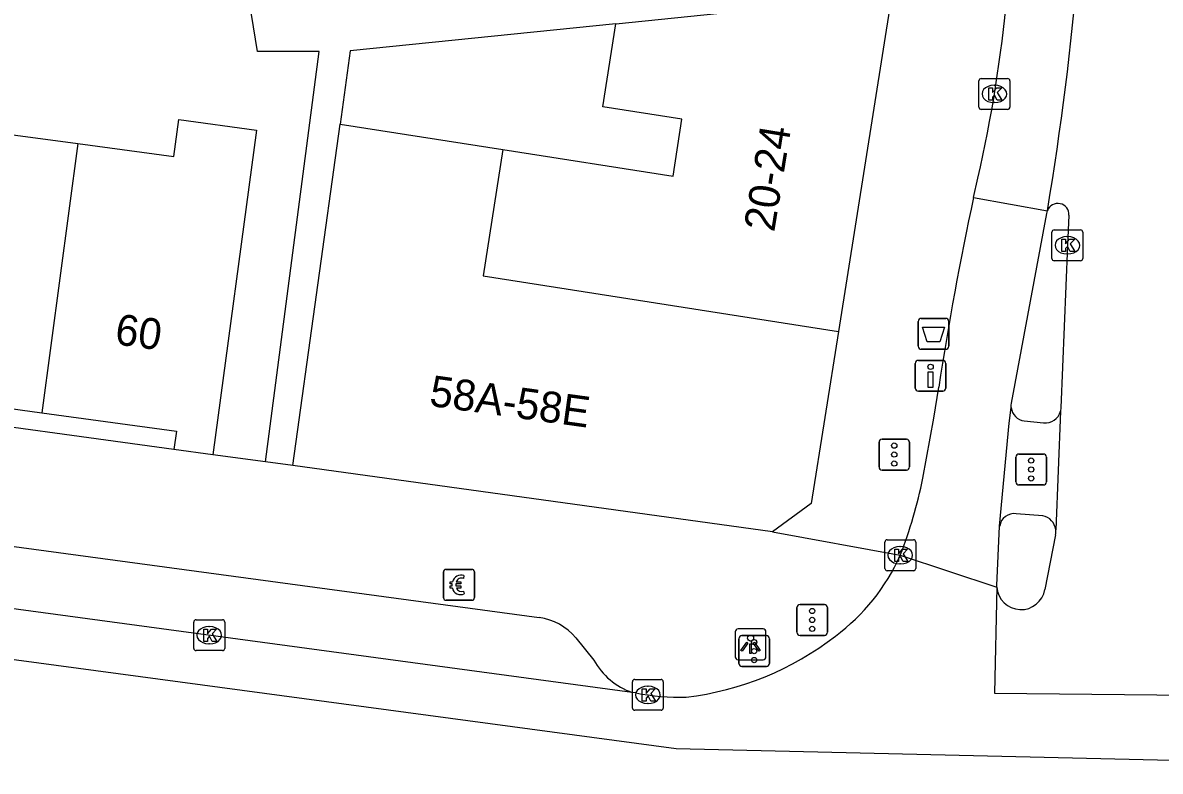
# Model space of a CAD drawing. Extents: x 159718 to 160783, y 383290 to 384030.
# Drawn here: x 160558.03 to 160594.89, y 383303.65 to 383327.89 of the extents above; entities that cross this region are included whole.
import ezdxf

# ---------------------------------------------------------------- set-up
doc = ezdxf.new("R2010")
doc.units = 0
for name, color, linetype in [('IMGEO_Afvalbak', 7, 'Continuous'), ('IMGEO_Betaalautomaat', 7, 'Continuous'), ('IMGEO_Drukknoppaal', 7, 'Continuous'), ('IMGEO_Fietspad_gesloten', 7, 'Continuous'), ('IMGEO_Kolk', 7, 'Continuous'), ('IMGEO_Lichtpunt', 7, 'Continuous'), ('IMGEO_Pand', 7, 'Continuous'), ('IMGEO_Pand_nummerreeks', 7, 'Continuous'), ('IMGEO_Rijbaan_lokaal_gesloten', 7, 'Continuous'), ('IMGEO_Rijbaan_lokaal_open', 7, 'Continuous'), ('IMGEO_Verkeersregelinstallatiepaal', 7, 'Continuous'), ('IMGEO_Voetpad_open', 7, 'Continuous')]:
    doc.layers.add(name, color=color, linetype=linetype)

msp = doc.modelspace()

# ---------------------------------------------------------------- linework, layer by layer
at = {"layer": 'IMGEO_Afvalbak'}
for p, q in [((160587.145, 383318.311), (160587.935, 383318.311)), ((160587.935, 383318.311), (160587.145, 383318.311)), ((160587.045, 383317.411), (160587.045, 383318.211)), ((160587.045, 383318.211), (160587.045, 383317.411)), ((160588.035, 383318.211), (160588.035, 383317.411)), ((160588.035, 383317.411), (160588.035, 383318.211)), ((160587.935, 383317.311), (160587.145, 383317.311)), ((160587.145, 383317.311), (160587.935, 383317.311))]:
    msp.add_line(p, q, dxfattribs=at)
msp.add_lwpolyline([(160587.188, 383318.025), (160587.892, 383318.025), (160587.743, 383317.555), (160587.337, 383317.555), (160587.188, 383318.025)], dxfattribs=at)
for centre, start, end in [((160587.145, 383318.211), 90, 180), ((160587.145, 383318.211), 90, 180), ((160587.935, 383318.211), 0, 90), ((160587.935, 383318.211), 360, 90), ((160587.145, 383317.411), 180, 270), ((160587.145, 383317.411), 180, 270), ((160587.935, 383317.411), 270, 0), ((160587.935, 383317.411), 270, 0)]:
    msp.add_arc(centre, 0.1, start, end, dxfattribs=at)
at = {"layer": 'IMGEO_Betaalautomaat'}
for p, q in [((160571.74, 383310.182), (160572.581, 383310.182)), ((160572.581, 383310.182), (160571.74, 383310.182)), ((160571.665, 383309.258), (160571.665, 383310.099)), ((160571.665, 383310.099), (160571.665, 383309.258)), ((160572.327, 383309.987), (160572.31, 383309.887)), ((160572.664, 383310.108), (160572.664, 383309.267)), ((160572.664, 383309.267), (160572.664, 383310.108)), ((160571.948, 383309.646), (160571.948, 383309.714)), ((160572.069, 383309.714), (160572.069, 383309.646)), ((160572.314, 383309.481), (160572.336, 383309.394)), ((160572.59, 383309.183), (160571.749, 383309.183)), ((160571.749, 383309.183), (160572.59, 383309.183))]:
    msp.add_line(p, q, dxfattribs=at)
for points in [[(160571.948, 383309.714), (160571.879, 383309.714), (160571.879, 383309.783), (160571.958, 383309.783)], [(160571.953, 383309.577), (160571.879, 383309.577), (160571.879, 383309.646), (160571.948, 383309.646)], [(160572.08, 383309.783), (160572.227, 383309.783), (160572.227, 383309.714), (160572.069, 383309.714)], [(160572.069, 383309.646), (160572.227, 383309.646), (160572.227, 383309.577), (160572.083, 383309.577)]]:
    msp.add_lwpolyline(points, dxfattribs=at)
for centre, radius, start, end in [((160571.743, 383310.105), 0.0779, 92.4484, 184.2845), ((160571.743, 383310.105), 0.0779, 92.4484, 184.2845), ((160572.587, 383310.105), 0.0779, 2.4484, 94.2845), ((160572.587, 383310.105), 0.0779, 2.4484, 94.2845), ((160572.241, 383309.707), 0.293, 73.014, 165.0139), ((160572.247, 383309.72), 0.179, 69.3236, 159.5683), ((160572.214, 383309.632), 0.267, 191.8096, 297.0389), ((160572.247, 383309.647), 0.179, 202.7625, 291.8693), ((160571.743, 383309.261), 0.0779, 182.4484, 274.2845), ((160571.743, 383309.261), 0.0779, 182.4484, 274.2845), ((160572.587, 383309.261), 0.0779, 272.4484, 4.2845), ((160572.587, 383309.261), 0.0779, 272.4484, 4.2845)]:
    msp.add_arc(centre, radius, start, end, dxfattribs=at)
at = {"layer": 'IMGEO_Drukknoppaal'}
for p, q in [((160586.95, 383316.053), (160586.95, 383316.853)), ((160586.95, 383316.853), (160586.95, 383316.053)), ((160587.05, 383316.953), (160587.84, 383316.953)), ((160587.84, 383316.953), (160587.05, 383316.953)), ((160587.94, 383316.853), (160587.94, 383316.053)), ((160587.94, 383316.053), (160587.94, 383316.853)), ((160587.84, 383315.953), (160587.05, 383315.953)), ((160587.05, 383315.953), (160587.84, 383315.953))]:
    msp.add_line(p, q, dxfattribs=at)
msp.add_lwpolyline([(160587.52, 383316.578), (160587.52, 383316.078), (160587.37, 383316.078), (160587.37, 383316.578), (160587.52, 383316.578)], dxfattribs=at)
msp.add_circle((160587.445, 383316.743), 0.085, dxfattribs=at)
for centre, start, end in [((160587.05, 383316.853), 90, 180), ((160587.05, 383316.853), 90, 180), ((160587.84, 383316.853), 0, 90), ((160587.84, 383316.853), 360, 90), ((160587.05, 383316.053), 180, 270), ((160587.05, 383316.053), 180, 270), ((160587.84, 383316.053), 270, 0), ((160587.84, 383316.053), 270, 0)]:
    msp.add_arc(centre, 0.1, start, end, dxfattribs=at)
at = {"layer": 'IMGEO_Fietspad_gesloten'}
for points in [[(160590.058, 383315.427), (160590.057, 383315.501), (160590.064, 383315.57), (160591.209, 383321.708), (160591.23, 383321.8)], [(160587.196, 383313.132), (160587.545, 383315.085), (160587.712, 383316.085)], [(160589.683, 383311.585), (160589.994, 383314.914), (160590.058, 383315.427)], [(160589.595, 383309.609), (160589.593, 383309.662), (160589.683, 383311.585)]]:
    msp.add_lwpolyline(points, dxfattribs=at)
for centre, radius, start, end in [((160685.552, 383301.317), 98.949, 167.79829, 171.41648), ((160571.399, 383316.427), 16.137, 338.9884, 348.2176)]:
    msp.add_arc(centre, radius, start, end, dxfattribs=at)
at = {"layer": 'IMGEO_Kolk'}
for p, q in [((160589.087, 383326.081), (160589.939, 383326.081)), ((160589.012, 383325.155), (160589.012, 383326.007)), ((160589.5, 383325.861), (160589.525, 383325.861)), ((160590.013, 383326.007), (160590.013, 383325.155)), ((160589.523, 383325.301), (160589.498, 383325.301)), ((160589.939, 383325.081), (160589.087, 383325.081)), ((160591.376, 383320.253), (160591.376, 383321.105)), ((160591.451, 383321.179), (160592.303, 383321.179)), ((160591.864, 383320.959), (160591.889, 383320.959)), ((160592.377, 383321.105), (160592.377, 383320.253)), ((160592.303, 383320.179), (160591.451, 383320.179)), ((160591.887, 383320.399), (160591.862, 383320.399)), ((160585.962, 383310.215), (160585.962, 383311.067)), ((160586.037, 383311.141), (160586.889, 383311.141)), ((160586.45, 383310.921), (160586.475, 383310.921)), ((160586.963, 383311.067), (160586.963, 383310.215)), ((160586.473, 383310.361), (160586.448, 383310.361)), ((160586.889, 383310.141), (160586.037, 383310.141)), ((160563.574, 383307.625), (160563.574, 383308.477)), ((160563.649, 383308.551), (160564.501, 383308.551)), ((160564.575, 383308.477), (160564.575, 383307.625)), ((160564.062, 383308.331), (160564.087, 383308.331)), ((160564.085, 383307.771), (160564.06, 383307.771)), ((160564.501, 383307.551), (160563.649, 383307.551)), ((160577.785, 383305.693), (160577.785, 383306.545)), ((160577.86, 383306.619), (160578.712, 383306.619)), ((160578.786, 383306.545), (160578.786, 383305.693)), ((160578.273, 383306.399), (160578.298, 383306.399)), ((160578.296, 383305.839), (160578.271, 383305.839)), ((160578.712, 383305.619), (160577.86, 383305.619))]:
    msp.add_line(p, q, dxfattribs=at)
for points in [[(160589.087, 383326.081), (160589.939, 383326.081)], [(160589.012, 383325.155), (160589.012, 383326.007)], [(160589.333, 383325.781), (160589.456, 383325.781), (160589.456, 383325.63), (160589.586, 383325.781), (160589.75, 383325.781), (160589.604, 383325.63), (160589.757, 383325.381), (160589.605, 383325.381), (160589.52, 383325.545), (160589.456, 383325.478), (160589.456, 383325.381), (160589.333, 383325.381), (160589.333, 383325.781)], [(160590.013, 383326.007), (160590.013, 383325.155)], [(160589.939, 383325.081), (160589.087, 383325.081)], [(160591.376, 383320.253), (160591.376, 383321.105)], [(160591.451, 383321.179), (160592.303, 383321.179)], [(160591.697, 383320.879), (160591.82, 383320.879), (160591.82, 383320.728), (160591.95, 383320.879), (160592.114, 383320.879), (160591.968, 383320.728), (160592.121, 383320.479), (160591.969, 383320.479), (160591.884, 383320.643), (160591.82, 383320.576), (160591.82, 383320.479), (160591.697, 383320.479), (160591.697, 383320.879)], [(160592.377, 383321.105), (160592.377, 383320.253)], [(160592.303, 383320.179), (160591.451, 383320.179)], [(160585.962, 383310.215), (160585.962, 383311.067)], [(160586.037, 383311.141), (160586.889, 383311.141)], [(160586.963, 383311.067), (160586.963, 383310.215)], [(160586.283, 383310.841), (160586.406, 383310.841), (160586.406, 383310.69), (160586.536, 383310.841), (160586.7, 383310.841), (160586.554, 383310.69), (160586.707, 383310.441), (160586.555, 383310.441), (160586.47, 383310.605), (160586.406, 383310.538), (160586.406, 383310.441), (160586.283, 383310.441), (160586.283, 383310.841)], [(160586.889, 383310.141), (160586.037, 383310.141)], [(160563.574, 383307.625), (160563.574, 383308.477)], [(160563.649, 383308.551), (160564.501, 383308.551)], [(160564.575, 383308.477), (160564.575, 383307.625)], [(160563.895, 383308.251), (160564.018, 383308.251), (160564.018, 383308.1), (160564.148, 383308.251), (160564.312, 383308.251), (160564.166, 383308.1), (160564.319, 383307.851), (160564.167, 383307.851), (160564.082, 383308.015), (160564.018, 383307.948), (160564.018, 383307.851), (160563.895, 383307.851), (160563.895, 383308.251)], [(160564.501, 383307.551), (160563.649, 383307.551)], [(160577.785, 383305.693), (160577.785, 383306.545)], [(160577.86, 383306.619), (160578.712, 383306.619)], [(160578.786, 383306.545), (160578.786, 383305.693)], [(160578.106, 383306.319), (160578.229, 383306.319), (160578.229, 383306.168), (160578.359, 383306.319), (160578.523, 383306.319), (160578.377, 383306.168), (160578.53, 383305.919), (160578.378, 383305.919), (160578.293, 383306.083), (160578.229, 383306.016), (160578.229, 383305.919), (160578.106, 383305.919), (160578.106, 383306.319)], [(160578.712, 383305.619), (160577.86, 383305.619)]]:
    msp.add_lwpolyline(points, dxfattribs=at)
for centre, start, end in [((160589.089, 383326.005), 91.552, 178.448), ((160589.089, 383326.005), 91.552, 178.448), ((160589.937, 383326.005), 1.552, 88.448), ((160589.937, 383326.005), 1.552, 88.448), ((160589.089, 383325.157), 181.552, 268.448), ((160589.089, 383325.157), 181.552, 268.448), ((160589.937, 383325.157), 271.552, 358.448), ((160589.937, 383325.157), 271.552, 358.448), ((160591.453, 383321.103), 91.552, 178.448), ((160591.453, 383321.103), 91.552, 178.448), ((160592.301, 383321.103), 1.552, 88.448), ((160592.301, 383321.103), 1.552, 88.448), ((160591.453, 383320.255), 181.552, 268.448), ((160591.453, 383320.255), 181.552, 268.448), ((160592.301, 383320.255), 271.552, 358.448), ((160592.301, 383320.255), 271.552, 358.448), ((160586.039, 383311.065), 91.552, 178.448), ((160586.039, 383311.065), 91.552, 178.448), ((160586.887, 383311.065), 1.552, 88.448), ((160586.887, 383311.065), 1.552, 88.448), ((160586.039, 383310.217), 181.552, 268.448), ((160586.039, 383310.217), 181.552, 268.448), ((160586.887, 383310.217), 271.552, 358.448), ((160586.887, 383310.217), 271.552, 358.448), ((160563.651, 383308.475), 91.552, 178.448), ((160563.651, 383308.475), 91.552, 178.448), ((160564.499, 383308.475), 1.552, 88.448), ((160564.499, 383308.475), 1.552, 88.448), ((160563.651, 383307.627), 181.552, 268.448), ((160563.651, 383307.627), 181.552, 268.448), ((160564.499, 383307.627), 271.552, 358.448), ((160564.499, 383307.627), 271.552, 358.448), ((160577.862, 383306.543), 91.552, 178.448), ((160577.862, 383306.543), 91.552, 178.448), ((160578.71, 383306.543), 1.552, 88.448), ((160578.71, 383306.543), 1.552, 88.448), ((160577.862, 383305.695), 181.552, 268.448), ((160577.862, 383305.695), 181.552, 268.448), ((160578.71, 383305.695), 271.552, 358.448), ((160578.71, 383305.695), 271.552, 358.448)]:
    msp.add_arc(centre, 0.0765, start, end, dxfattribs=at)
for centre, major_axis, ratio, start_param, end_param in [((160589.499, 383325.581), (-0.387, 0.002), 0.722429, 4.712389, 7.853982), ((160589.524, 383325.581), (-0.39, 0.002), 0.717154, 1.570796, 4.712389), ((160591.863, 383320.679), (-0.387, 0.002), 0.722429, 4.712389, 7.853982), ((160591.888, 383320.679), (-0.39, 0.002), 0.717154, 1.570796, 4.712389), ((160586.449, 383310.641), (-0.387, 0.002), 0.722429, 4.712389, 7.853982), ((160586.474, 383310.641), (-0.39, 0.002), 0.717154, 1.570796, 4.712389), ((160564.061, 383308.051), (-0.387, 0.002), 0.722429, 4.712389, 7.853982), ((160564.086, 383308.051), (-0.39, 0.002), 0.717154, 1.570796, 4.712389), ((160578.272, 383306.119), (-0.387, 0.002), 0.722429, 4.712389, 7.853982), ((160578.297, 383306.119), (-0.39, 0.002), 0.717154, 1.570796, 4.712389)]:
    msp.add_ellipse(centre, major_axis=major_axis, ratio=ratio, start_param=start_param, end_param=end_param, dxfattribs=at)
at = {"layer": 'IMGEO_Lichtpunt'}
for p, q in [((160581.114, 383308.159), (160581.114, 383307.352)), ((160581.114, 383308.159), (160581.114, 383307.352)), ((160582.016, 383308.254), (160581.208, 383308.254)), ((160582.016, 383308.254), (160581.208, 383308.254)), ((160582.11, 383307.352), (160582.11, 383308.159)), ((160582.11, 383307.352), (160582.11, 383308.159)), ((160581.208, 383307.258), (160582.016, 383307.258)), ((160581.208, 383307.258), (160582.016, 383307.258))]:
    msp.add_line(p, q, dxfattribs=at)
for points in [[(160581.488, 383307.823), (160581.527, 383307.795), (160581.339, 383307.533), (160581.301, 383307.56), (160581.488, 383307.823)], [(160581.59, 383307.775), (160581.637, 383307.775), (160581.637, 383307.453), (160581.59, 383307.453), (160581.59, 383307.775)], [(160581.7, 383307.795), (160581.738, 383307.822), (160581.925, 383307.56), (160581.886, 383307.532), (160581.7, 383307.795)]]:
    msp.add_lwpolyline(points, dxfattribs=at)
msp.add_circle((160581.613, 383307.957), 0.0994, dxfattribs=at)
for centre, start, end in [((160581.208, 383308.159), 90, 180), ((160581.208, 383308.159), 90, 180), ((160582.016, 383308.159), 0, 90), ((160582.016, 383308.159), 0, 90), ((160581.208, 383307.352), 180, 270), ((160581.208, 383307.352), 180, 270), ((160582.016, 383307.352), 270, 0), ((160582.016, 383307.352), 270, 360)]:
    msp.add_arc(centre, 0.0946, start, end, dxfattribs=at)
at = {"layer": 'IMGEO_Pand'}
for points in [[(160577.244, 383327.851), (160581.053, 383328.237), (160586.177, 383328.748)], [(160586.177, 383328.748), (160584.457, 383317.89)], [(160573.585, 383323.783), (160579.1, 383322.922), (160579.388, 383324.767), (160576.824, 383325.167), (160577.244, 383327.851)], [(160554.681, 383325.878), (160557.141, 383325.548), (160556.981, 383324.358), (160559.815, 383323.977)], [(160559.815, 383323.977), (160562.927, 383323.559), (160563.086, 383324.748), (160565.605, 383324.409), (160564.192, 383313.889)], [(160566.782, 383313.55), (160568.313, 383324.606)], [(160568.313, 383324.606), (160573.585, 383323.783)], [(160559.815, 383323.977), (160558.649, 383315.256)], [(160573.585, 383323.783), (160572.945, 383319.687), (160584.457, 383317.89)], [(160584.457, 383317.89), (160583.575, 383312.32), (160582.327, 383311.397)], [(160554.423, 383315.23), (160554.503, 383315.825), (160558.649, 383315.256)], [(160558.649, 383315.256), (160563.009, 383314.658), (160562.93, 383314.064)], [(160564.192, 383313.889), (160562.93, 383314.064)], [(160582.327, 383311.397), (160566.782, 383313.55)]]:
    msp.add_lwpolyline(points, dxfattribs=at)
at = {"layer": 'IMGEO_Rijbaan_lokaal_gesloten'}
for points in [[(160609.931, 383303.645), (160579.205, 383304.366), (160498.28, 383315.238), (160486.389, 383316.854), (160452.223, 383320.364), (160424.111, 383323.335)], [(160588.839, 383322.23), (160588.975, 383322.852)], [(160588.839, 383322.23), (160591.23, 383321.8)], [(160577.778, 383306.197), (160500, 383316.709), (160486.062, 383318.807)], [(160586.463, 383310.641), (160589.595, 383309.609)], [(160589.595, 383309.609), (160589.511, 383306.179), (160605.292, 383306.009)], [(160577.892, 383306.182), (160577.778, 383306.197)]]:
    msp.add_lwpolyline(points, dxfattribs=at)
for centre, radius, start, end in [((160494.886, 383337.912), 97.682, 350.50584, 359.99045), ((160546.533, 383332.637), 43.556, 347.0178, 354.9319), ((160580.398, 383313.35), 6.642, 306.6462, 335.9275), ((160578.366, 383315.791), 9.815, 276.8121, 307.6629), ((160579.354, 383313.796), 7.753, 259.1341, 271.3038)]:
    msp.add_arc(centre, radius, start, end, dxfattribs=at)
at = {"layer": 'IMGEO_Rijbaan_lokaal_open'}
for points in [[(160591.925, 383321.651), (160591.877, 383320.679), (160591.667, 383315.416), (160591.652, 383315.303)], [(160591.652, 383315.303), (160591.499, 383311.469)], [(160591.492, 383311.298), (160591.147, 383309.535)]]:
    msp.add_lwpolyline(points, dxfattribs=at)
for centre, radius, start, end in [((160591.567, 383321.676), 0.359, 356.0366, 159.7626), ((160591.012, 383311.403), 0.491, 347.6191, 7.6926), ((160590.375, 383309.661), 0.782, 183.7842, 350.7561)]:
    msp.add_arc(centre, radius, start, end, dxfattribs=at)
at = {"layer": 'IMGEO_Verkeersregelinstallatiepaal'}
for p, q in [((160585.774, 383313.501), (160585.774, 383314.301)), ((160585.774, 383314.301), (160585.774, 383313.501)), ((160585.874, 383314.401), (160586.664, 383314.401)), ((160586.664, 383314.401), (160585.874, 383314.401)), ((160586.764, 383314.301), (160586.764, 383313.501)), ((160586.764, 383313.501), (160586.764, 383314.301)), ((160590.309, 383313.917), (160591.099, 383313.917)), ((160591.099, 383313.917), (160590.309, 383313.917)), ((160590.209, 383313.017), (160590.209, 383313.817)), ((160590.209, 383313.817), (160590.209, 383313.017)), ((160591.199, 383313.817), (160591.199, 383313.017)), ((160591.199, 383313.017), (160591.199, 383313.817)), ((160586.664, 383313.401), (160585.874, 383313.401)), ((160585.874, 383313.401), (160586.664, 383313.401)), ((160591.099, 383312.917), (160590.309, 383312.917)), ((160590.309, 383312.917), (160591.099, 383312.917)), ((160583.116, 383308.145), (160583.116, 383308.945)), ((160583.116, 383308.945), (160583.116, 383308.145)), ((160583.216, 383309.045), (160584.006, 383309.045)), ((160584.006, 383309.045), (160583.216, 383309.045)), ((160584.106, 383308.945), (160584.106, 383308.145)), ((160584.106, 383308.145), (160584.106, 383308.945)), ((160581.335, 383308.036), (160582.125, 383308.036)), ((160582.125, 383308.036), (160581.335, 383308.036)), ((160584.006, 383308.045), (160583.216, 383308.045)), ((160583.216, 383308.045), (160584.006, 383308.045)), ((160581.235, 383307.136), (160581.235, 383307.936)), ((160581.235, 383307.936), (160581.235, 383307.136)), ((160582.225, 383307.936), (160582.225, 383307.136)), ((160582.225, 383307.136), (160582.225, 383307.936)), ((160582.125, 383307.036), (160581.335, 383307.036)), ((160581.335, 383307.036), (160582.125, 383307.036))]:
    msp.add_line(p, q, dxfattribs=at)
for centre in [(160586.269, 383314.191), (160586.269, 383313.901), (160586.269, 383313.611), (160590.704, 383313.707), (160590.704, 383313.417), (160590.704, 383313.127), (160583.611, 383308.835), (160583.611, 383308.545), (160583.611, 383308.255), (160581.73, 383307.826), (160581.73, 383307.536), (160581.73, 383307.246)]:
    msp.add_circle(centre, 0.085, dxfattribs=at)
for centre, start, end in [((160585.874, 383314.301), 90, 180), ((160585.874, 383314.301), 90, 180), ((160586.664, 383314.301), 0, 90), ((160586.664, 383314.301), 360, 90), ((160590.309, 383313.817), 90, 180), ((160590.309, 383313.817), 90, 180), ((160591.099, 383313.817), 0, 90), ((160591.099, 383313.817), 360, 90), ((160585.874, 383313.501), 180, 270), ((160585.874, 383313.501), 180, 270), ((160586.664, 383313.501), 270, 0), ((160586.664, 383313.501), 270, 0), ((160590.309, 383313.017), 180, 270), ((160590.309, 383313.017), 180, 270), ((160591.099, 383313.017), 270, 0), ((160591.099, 383313.017), 270, 0), ((160583.216, 383308.945), 90, 180), ((160583.216, 383308.945), 90, 180), ((160584.006, 383308.945), 0, 90), ((160584.006, 383308.945), 360, 90), ((160581.335, 383307.936), 90, 180), ((160581.335, 383307.936), 90, 180), ((160582.125, 383307.936), 0, 90), ((160582.125, 383307.936), 360, 90), ((160583.216, 383308.145), 180, 270), ((160583.216, 383308.145), 180, 270), ((160584.006, 383308.145), 270, 0), ((160584.006, 383308.145), 270, 0), ((160581.335, 383307.136), 180, 270), ((160581.335, 383307.136), 180, 270), ((160582.125, 383307.136), 270, 0), ((160582.125, 383307.136), 270, 0)]:
    msp.add_arc(centre, 0.1, start, end, dxfattribs=at)
at = {"layer": 'IMGEO_Voetpad_open'}
for points in [[(160565.902, 383313.665), (160567.641, 383326.954), (160565.637, 383326.954), (160564.319, 383335.084), (160565.345, 383335.171)], [(160577.244, 383327.851), (160568.642, 383326.979), (160568.313, 383324.606)], [(160489.476, 383320.182), (160500, 383318.727), (160574.767, 383308.623)], [(160562.93, 383314.064), (160554.423, 383315.23)], [(160590.481, 383314.989), (160591.108, 383314.93)], [(160565.902, 383313.665), (160564.192, 383313.889)], [(160566.782, 383313.55), (160565.902, 383313.665)], [(160591.081, 383311.916), (160590.219, 383311.987)], [(160582.327, 383311.397), (160586.463, 383310.641)], [(160575.95, 383307.966), (160576.537, 383307.245)]]:
    msp.add_lwpolyline(points, dxfattribs=at)
for centre, radius, start, end in [((160590.551, 383315.48), 0.496, 186.147, 261.8568), ((160591.169, 383315.424), 0.498, 262.9446, 345.9293), ((160590.153, 383311.517), 0.474, 81.948, 171.7918), ((160590.983, 383311.405), 0.52, 7.0552, 79.1044), ((160574.51, 383306.767), 1.873, 39.7799, 82.1274), ((160578.52, 383308.335), 2.263, 208.7862, 250.8529)]:
    msp.add_arc(centre, radius, start, end, dxfattribs=at)

# ---------------------------------------------------------------- texts
at = {"layer": 'IMGEO_Pand_nummerreeks'}
for s, rotation, p in [('20-24', 80.7664, (160582.378, 383321.086)), ('60', 352.1907, (160560.987, 383317.479)), ('58A-58E', 352.1146, (160571.177, 383315.485))]:
    msp.add_text(s, height=1, rotation=rotation, dxfattribs=at).set_placement(p)

doc.saveas('drawing.dxf')
